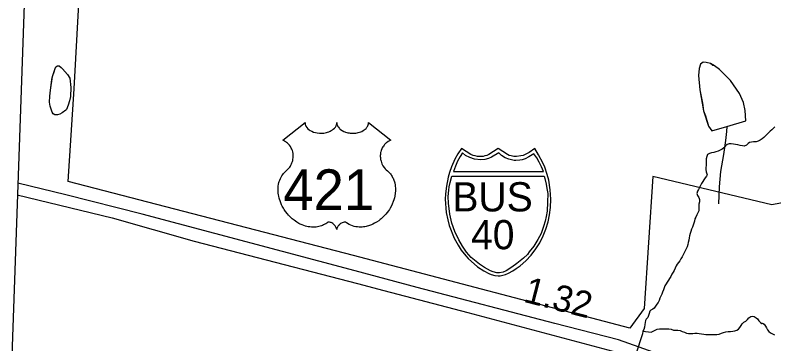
# Model space of a CAD drawing. Extents: x 1662474 to 1856135, y 779280 to 917889.
# Drawn here: x 1692700 to 1696332, y 858112 to 859687 of the extents above; entities that cross this region are included whole.
import ezdxf

# ---------------------------------------------------------------- set-up
doc = ezdxf.new("R2010")
doc.units = 0
for name, color, linetype in [('Exist Boundary Political City Limit New', 7, 'Continuous'), ('Exist Boundary Political CountyLine', 7, 'Continuous'), ('Exist Hydrographic Creek Single Shore', 7, 'Continuous'), ('Exist Hydrographic Misc Water Feature', 7, 'Continuous'), ('Exist Road Primary Interstate Divided Center Attributed', 7, 'Continuous'), ('Exist Road Primary Interstate Mileage Hundredths English Label', 7, 'Continuous'), ('Exist Road Primary Interstate Shield Number Label', 7, 'Continuous'), ('Exist Road Primary US Shield Number Label', 7, 'Continuous'), ('Map Preparation Boundary City Limit Buffer Line', 7, 'Continuous'), ('Prop Horizontal Alignment Tick Label', 7, 'Continuous'), ('Prop Roadway Culvert', 7, 'Continuous')]:
    doc.layers.add(name, color=color, linetype=linetype)

msp = doc.modelspace()

# ---------------------------------------------------------------- linework, layer by layer
at = {"layer": 'Exist Boundary Political City Limit New'}
msp.add_lwpolyline([(1698237.5, 859144.2), (1696322.8, 858777.6), (1695752.4, 858913.4), (1695711.6, 858281.9), (1695643.8, 858186.9), (1694320.6, 858535.2), (1692953, 858889.3), (1692982.2, 859334.3), (1693034.2, 860266.6)], dxfattribs=at)
at = {"layer": 'Exist Boundary Political CountyLine'}
msp.add_lwpolyline([(1693532.8, 878638.3), (1693519.9, 877349.9), (1693492, 876609.6), (1693453.8, 875667.6), (1693430.2, 875135.3), (1693375.3, 874115.3), (1693330.7, 873313.6), (1693283.8, 872475.6), (1693250.6, 871813.5), (1693208.1, 871017.3), (1693160.5, 870131.4), (1693122.4, 869369.3), (1693086.5, 868609.1), (1693046.7, 867715.1), (1693006.5, 866759), (1692985.5, 866061), (1692761.5, 860283.7), (1692552.7, 854372.1), (1692258.3, 846140.6), (1691699.3, 830912), (1691456.7, 824436.5)], dxfattribs=at)
at = {"layer": 'Exist Hydrographic Creek Single Shore'}
for points in [[(1696337.1, 859152.1), (1696330.6, 859145.3), (1696323, 859137.7), (1696314.4, 859130.6), (1696306.5, 859122.5), (1696299.4, 859114.9), (1696291.8, 859108.1), (1696284.1, 859100.7), (1696276, 859093.6), (1696267.1, 859087.6), (1696257.4, 859083.1), (1696247.1, 859080.5), (1696235.9, 859079.4), (1696225.6, 859078.9), (1696215.9, 859076), (1696209.1, 859071.3), (1696201, 859064.2), (1696190.8, 859059.5), (1696181.8, 859059.8), (1696171, 859061.9), (1696160.5, 859064.8), (1696149.5, 859066.8), (1696139, 859068.9), (1696128.8, 859070.8), (1696118.2, 859070.2), (1696109.4, 859066.8), (1696100.6, 859060), (1696093.1, 859051.6), (1696085.5, 859044.8), (1696076, 859039.3), (1696065.8, 859035.1), (1696055, 859031.7), (1696044.5, 859029.1), (1696034.5, 859026.9), (1696024, 859024.1), (1696015.6, 859019.1), (1696010.9, 859010.1), (1696008.6, 858998.9), (1696008.2, 858988.9), (1696008, 858977.9), (1696007.8, 858966.9), (1696007.2, 858956.6), (1696007, 858946.9), (1696009.1, 858935.9), (1696012.2, 858927.2), (1696013.5, 858921.2), (1696010.4, 858914.6), (1696003, 858907), (1695997.5, 858898.4), (1695991.8, 858889.2), (1695986.8, 858880.2), (1695981.5, 858870.2), (1695976.8, 858860.6), (1695971.5, 858851.4), (1695966.2, 858843.2), (1695963.4, 858832.8), (1695966.9, 858823.3), (1695973.1, 858813.8), (1695977.1, 858803.1), (1695976.2, 858792.1), (1695973.6, 858781.6), (1695973.1, 858771.1)], [(1695973.1, 858771.1), (1695973.4, 858760.1), (1695972.6, 858749.8), (1695968.6, 858740.4), (1695963.1, 858729.9), (1695958.5, 858719.6), (1695955, 858710.4), (1695952.4, 858699.9), (1695949.8, 858690.8), (1695946.9, 858681.1), (1695942.4, 858670.8), (1695938.2, 858660.8), (1695934.5, 858650.1), (1695931.4, 858640.1), (1695928.8, 858629.1), (1695927.2, 858619.4), (1695925.4, 858608.1), (1695923, 858597.8), (1695920.6, 858587.6), (1695917, 858577.4), (1695912.2, 858567.4), (1695907.5, 858557.4), (1695903.4, 858547.4), (1695898.4, 858538.2), (1695893.1, 858528.3), (1695887.9, 858518.9), (1695882.1, 858510.2), (1695875.5, 858501.8), (1695869.8, 858493.6), (1695865, 858485), (1695860, 858474.5), (1695855.2, 858464.2), (1695849.8, 858455.1), (1695844.8, 858445.4), (1695839.2, 858435.4), (1695833.5, 858425.7), (1695827.5, 858417), (1695822.5, 858407.8), (1695816.5, 858398.9), (1695811.2, 858389.7), (1695807.5, 858379.8), (1695804.9, 858371.4), (1695799.4, 858360.1), (1695795.5, 858350.6), (1695791, 858340.4), (1695787.4, 858330.1), (1695783.1, 858320.2), (1695777.9, 858310.4), (1695772.6, 858301.6), (1695766.4, 858292.1), (1695759.8, 858283.2), (1695753, 858278.9), (1695744, 858273.2), (1695739, 858267.9), (1695734.9, 858257.9), (1695733, 858248.5), (1695729.4, 858238.3), (1695721.8, 858230.9), (1695717.8, 858224.6), (1695715.4, 858205.5), (1695713.9, 858191.6), (1695709.4, 858181.3), (1695706, 858172.1)], [(1695706, 858172.1), (1695745.4, 858168.5), (1695755.2, 858172.1), (1695764.2, 858177.7), (1695773.9, 858181.9), (1695785, 858183.9), (1695794.4, 858183.4), (1695808.9, 858183.2), (1695819.6, 858183.7), (1695830.4, 858184.5), (1695841.4, 858181.6), (1695851.6, 858178.4), (1695862.6, 858177.9), (1695873.6, 858177.9), (1695884.1, 858175.8), (1695893.9, 858171.9), (1695904.1, 858167.4), (1695913.9, 858163.8), (1695923.8, 858161.9), (1695934.2, 858161.9), (1695944.2, 858162.4), (1695954.5, 858163.2), (1695964.8, 858163.2), (1695975, 858161.9), (1695986.2, 858159.8), (1695996.8, 858158.5), (1696007, 858157.4), (1696018, 858157.2), (1696028.2, 858156.9), (1696038.2, 858156.9), (1696048.8, 858156.9), (1696060, 858157.2), (1696071, 858159), (1696082, 858162.9), (1696091.5, 858166.6), (1696102.2, 858169.2), (1696113.2, 858170.6), (1696124.9, 858171.9), (1696135.6, 858172.9), (1696145.9, 858174.2), (1696155.8, 858177.7), (1696162.6, 858182.4), (1696169.8, 858190.5), (1696175.5, 858199.7), (1696181, 858208.1), (1696189.4, 858215.4), (1696198.6, 858221.5), (1696207, 858229.1), (1696213.5, 858237.2), (1696222.8, 858243), (1696228.8, 858244.6), (1696238.8, 858242.5), (1696247.9, 858237), (1696254.5, 858231.2), (1696260.5, 858222.8), (1696268.1, 858214.1), (1696274.4, 858209.4), (1696278.1, 858211.5), (1696286, 858206), (1696291.8, 858197.3), (1696297, 858188.9), (1696302.8, 858179.8), (1696308.8, 858170.6), (1696317, 858164.2), (1696326.4, 858159.3), (1696336.4, 858155.4)], [(1695706, 858172.1), (1695703.4, 858160.3), (1695638.8, 857961.1)]]:
    msp.add_lwpolyline(points, dxfattribs=at)
at = {"layer": 'Exist Hydrographic Misc Water Feature'}
msp.add_line((1696035.1, 859132), (1696106.8, 859152.7), dxfattribs=at)
msp.add_line((1696035.1, 859132), (1696106.8, 859152.7), dxfattribs=at)
for points in [[(1696106.8, 859152.7), (1696198.4, 859179.6), (1696195, 859229.7), (1696187.9, 859267.6), (1696168.4, 859310.7), (1696125.6, 859373.1), (1696072.5, 859425.9), (1696048.6, 859444.4), (1696040.7, 859446.2), (1696028.7, 859454.7), (1696008.8, 859459.2), (1695994.9, 859461.1), (1695980.7, 859451.6), (1695974.3, 859431.2), (1695971.7, 859397.6), (1695978.6, 859329.3), (1695991.5, 859265.1), (1695995, 859228.9), (1696004.6, 859204.9), (1696019.7, 859154.5), (1696035.1, 859132)], [(1696106.8, 859152.7), (1696198.4, 859179.6), (1696195, 859229.7), (1696187.9, 859267.6), (1696168.4, 859310.7), (1696125.6, 859373.1), (1696072.5, 859425.9), (1696048.6, 859444.4), (1696028.7, 859454.7), (1696008.8, 859459.2), (1695994.9, 859461.1), (1695980.7, 859451.6), (1695974.3, 859431.2), (1695971.7, 859397.6), (1695978.6, 859329.3), (1695995, 859228.9), (1696019.7, 859154.5), (1696035.1, 859132)], [(1692942, 859231.9), (1692925.2, 859219.2), (1692913.2, 859212.9), (1692903.1, 859208.9), (1692897.2, 859209), (1692889.2, 859209.2), (1692882.2, 859214.3), (1692877.3, 859221.8), (1692867.5, 859250.7), (1692864.1, 859269.6), (1692865.7, 859299.2), (1692868.4, 859327), (1692872.2, 859352.4), (1692876, 859377.7), (1692878.1, 859393.3), (1692886.6, 859415.3), (1692890.8, 859431.6), (1692894.8, 859439.7), (1692903.2, 859443.6), (1692911.2, 859443.5), (1692920.5, 859435.9), (1692926.8, 859429.2), (1692950.7, 859402.5), (1692962.1, 859384.2), (1692967.3, 859340.6), (1692964.5, 859296.3), (1692960.2, 859275.9), (1692953.9, 859254.7), (1692945.7, 859234.4), (1692942, 859231.9)], [(1692942, 859231.9), (1692925.2, 859219.2), (1692913.2, 859212.9), (1692903.1, 859208.9), (1692897.2, 859209), (1692889.2, 859209.2), (1692882.2, 859214.3), (1692877.3, 859221.8), (1692867.5, 859250.7), (1692864.1, 859269.6), (1692865.7, 859299.2), (1692868.4, 859327), (1692878.1, 859393.3), (1692890.8, 859431.6), (1692894.8, 859439.7), (1692903.2, 859443.6), (1692911.2, 859443.5), (1692920.5, 859435.9), (1692926.8, 859429.2), (1692950.7, 859402.5), (1692962.1, 859384.2), (1692967.3, 859340.6), (1692964.5, 859296.3), (1692960.2, 859275.9), (1692953.9, 859254.7), (1692945.7, 859234.4), (1692942, 859231.9)], [(1696106.8, 859152.7), (1696105.6, 859129.8), (1696101.6, 859085.5), (1696091.6, 859019.3), (1696076.5, 858938.4), (1696071.1, 858864.6), (1696067.4, 858783.4)]]:
    msp.add_lwpolyline(points, dxfattribs=at)
at = {"layer": 'Exist Road Primary Interstate Divided Center Attributed'}
for points in [[(1699228, 856543.3), (1699133.1, 856585.2), (1699031.1, 856630.3), (1698706.1, 856777.9), (1697997, 857092.9), (1697061.5, 857511.2), (1696583.8, 857727.8), (1696406.6, 857811.4), (1696101.3, 857944.3), (1695933.8, 858008.3), (1695687.6, 858096.9), (1695589.2, 858131.3), (1695283.9, 858210.1), (1694624, 858382.3), (1694328.6, 858461.1), (1693307.7, 858732.8), (1692943.4, 858826.3), (1692712, 858882.2)], [(1692710, 858826.1), (1693164.3, 858715.4), (1693556.9, 858604.5), (1693772.7, 858547.6), (1694339.2, 858400.8), (1694465.1, 858367.9), (1694866.8, 858263), (1695586.1, 858071.3), (1695837.9, 857987.4), (1696132.9, 857865.9), (1696463.2, 857715.1), (1696924.1, 857511.3), (1697123.9, 857417.5), (1697703.1, 857160.7), (1698233.3, 856932.4), (1698584, 856761.2), (1698951.1, 856603.1), (1699120.6, 856516.8), (1699128.6, 856512.7), (1699213.4, 856464.3)]]:
    msp.add_lwpolyline(points, dxfattribs=at)
at = {"layer": 'Map Preparation Boundary City Limit Buffer Line'}
msp.add_lwpolyline([(1698237.5, 859144.2), (1696322.8, 858777.6), (1695752.4, 858913.4), (1695711.6, 858281.9), (1695643.8, 858186.9), (1694320.6, 858535.2), (1692953, 858889.3), (1692982.2, 859334.3), (1693034.2, 860266.6)], dxfattribs=at)
at = {"layer": 'Prop Horizontal Alignment Tick Label'}
msp.add_lwpolyline([(1694087.8, 859171.7), (1694088, 859167.3), (1694089.1, 859162.1), (1694089.9, 859159.4), (1694092.4, 859154.2), (1694096.4, 859148.1), (1694102, 859142.2), (1694108.3, 859137), (1694112.6, 859134.2), (1694119.9, 859130.3), (1694128.1, 859126.8), (1694137.2, 859124.2), (1694146.6, 859122.3), (1694156.8, 859121.2), (1694166.9, 859121), (1694177.9, 859121.8), (1694189.9, 859124.1), (1694195.5, 859125.6), (1694201.7, 859127.7), (1694207.5, 859130.1), (1694213.8, 859133.5), (1694218.9, 859136.8), (1694222.9, 859139.7), (1694228.5, 859145.1), (1694233, 859150.6), (1694234.9, 859153.8), (1694236.5, 859156.8), (1694238.8, 859163.2), (1694239.4, 859166), (1694239.8, 859171.9), (1694240.2, 859167), (1694240.7, 859163.9), (1694241.5, 859160.9), (1694242.8, 859157.7), (1694245, 859153.2), (1694247.6, 859149.4), (1694252.3, 859143.8), (1694255.2, 859141), (1694257.9, 859138.8), (1694265.2, 859133.9), (1694273.6, 859129.6), (1694277.7, 859127.8), (1694282, 859126.3), (1694287.4, 859124.6), (1694293, 859123.3), (1694298.5, 859122.4), (1694304.2, 859121.6), (1694309.9, 859121.1), (1694314.7, 859121), (1694320.4, 859121.1), (1694325.8, 859121.4), (1694331.2, 859122), (1694337.2, 859123), (1694342.1, 859124.1), (1694348.5, 859125.8), (1694354.3, 859127.9), (1694359.3, 859130), (1694365.9, 859133.5), (1694371.3, 859136.8), (1694375.2, 859140), (1694379.8, 859144.2), (1694384.2, 859149.3), (1694386.8, 859153), (1694388.6, 859156.9), (1694390.3, 859160.9), (1694391.3, 859165.2), (1694391.8, 859168.9), (1694391.9, 859172), (1694498.2, 859087.4), (1694495.7, 859086.4), (1694489.9, 859083.6), (1694485.3, 859080.9), (1694478, 859075.7), (1694474.9, 859072.9), (1694471.8, 859069.9), (1694468.9, 859066.8), (1694466.3, 859063.9), (1694463.3, 859059.6), (1694460.5, 859055.3), (1694457.8, 859050.6), (1694455.8, 859046.5), (1694452.5, 859038), (1694451, 859032.6), (1694450, 859028), (1694448.7, 859018.5), (1694448.4, 859014), (1694448.4, 859009.5), (1694448.7, 859004.8), (1694449.1, 859000.3), (1694449.9, 858995.6), (1694450.7, 858991.5), (1694452, 858986.4), (1694453.9, 858980.5), (1694456.2, 858974.7), (1694461.1, 858965.5), (1694467.3, 858956.1), (1694471.8, 858950.8), (1694476.1, 858946.3), (1694482.7, 858940.8), (1694486.3, 858937.6), (1694490.3, 858933.5), (1694497, 858925.8), (1694499.7, 858922.2), (1694502.4, 858918.1), (1694504.9, 858913.9), (1694507.4, 858909.4), (1694509.4, 858905.4), (1694513.2, 858896.3), (1694515.9, 858887.5), (1694517.2, 858882.8), (1694519.1, 858872.4), (1694519.9, 858867.2), (1694520.7, 858857.1), (1694520.7, 858844.8), (1694519.8, 858833.1), (1694517.6, 858819.4), (1694515.8, 858811.3), (1694513, 858801.8), (1694510.3, 858793.6), (1694505.4, 858781.5), (1694501.1, 858772.7), (1694495.5, 858762.4), (1694491.7, 858756.1), (1694487.3, 858749.5), (1694481.7, 858741.8), (1694475.1, 858733.7), (1694467.3, 858725.1), (1694461, 858718.7), (1694452.7, 858711.3), (1694447.7, 858707.2), (1694440.5, 858701.8), (1694430.7, 858695.2), (1694421, 858689.6), (1694412.8, 858685.4), (1694405.5, 858682.3), (1694396.1, 858678.7), (1694380.4, 858674.4), (1694374.7, 858673.2), (1694367.9, 858672.2), (1694361.6, 858671.6), (1694355.5, 858671.2), (1694347.2, 858671.2), (1694338.9, 858671.8), (1694331.2, 858672.9), (1694323.1, 858674.6), (1694314.6, 858677.1), (1694306.9, 858680.2), (1694299.1, 858684), (1694286, 858692.3), (1694282.2, 858694.3), (1694280, 858694.8), (1694275, 858695.1), (1694270.2, 858694.1), (1694265.3, 858692.1), (1694262.3, 858690.6), (1694258.4, 858688), (1694255.4, 858685.6), (1694251.8, 858682.2), (1694249.2, 858679.3), (1694247.3, 858677), (1694243.6, 858671.2), (1694242.3, 858668.4), (1694240.9, 858664.8), (1694239.7, 858659.6), (1694238, 858666.2), (1694236.1, 858670.6), (1694233.8, 858674.4), (1694231.5, 858677.7), (1694227.8, 858682), (1694224.5, 858685.2), (1694220.4, 858688.4), (1694216.2, 858691), (1694212.7, 858692.8), (1694209.6, 858694), (1694205.8, 858694.9), (1694202.6, 858695.2), (1694200.1, 858695.1), (1694196.5, 858694.3), (1694191.7, 858690.8), (1694187.2, 858687.7), (1694182.2, 858684.6), (1694176.3, 858681.5), (1694172, 858679.5), (1694166.8, 858677.5), (1694160.8, 858675.4), (1694154.3, 858673.7), (1694147.6, 858672.4), (1694141.7, 858671.5), (1694135.3, 858670.9), (1694129.6, 858670.7), (1694123.7, 858670.8), (1694118.1, 858671.2), (1694111.6, 858671.8), (1694103.6, 858673), (1694096.9, 858674.5), (1694089.9, 858676.4), (1694082.7, 858678.6), (1694074.9, 858681.6), (1694065.3, 858685.8), (1694058.6, 858689.3), (1694048, 858695.4), (1694035.5, 858704), (1694026.1, 858711.6), (1694019.3, 858717.8), (1694009.2, 858728.1), (1694003.2, 858734.8), (1693993.9, 858746.8), (1693988, 858755.6), (1693984.1, 858762), (1693978.4, 858772.3), (1693975.3, 858778.7), (1693971.3, 858788.2), (1693968.2, 858796.8), (1693965.5, 858804.9), (1693964.1, 858810.1), (1693962.1, 858819.3), (1693960.9, 858825.7), (1693959.7, 858834.6), (1693959, 858843.9), (1693958.9, 858852.5), (1693959.1, 858859.7), (1693959.9, 858868), (1693961.3, 858876.9), (1693963, 858884.5), (1693964.6, 858890), (1693966.8, 858896.6), (1693969.8, 858904), (1693973.3, 858911), (1693976.7, 858916.8), (1693980.9, 858923.1), (1693985, 858928.5), (1693990.5, 858934.4), (1693996.1, 858939.8), (1694001.3, 858944), (1694007.4, 858950), (1694010.6, 858953.6), (1694014.5, 858958.7), (1694017.6, 858963.4), (1694020, 858967.6), (1694023.3, 858973.9), (1694025.2, 858978.5), (1694027.7, 858985.7), (1694028.9, 858990.7), (1694030.1, 858997.2), (1694031, 859003.3), (1694031.3, 859010.9), (1694031.1, 859017.1), (1694030.3, 859024.5), (1694028.9, 859031.5), (1694027.2, 859037.7), (1694024.6, 859044.7), (1694022.2, 859049.9), (1694018.1, 859056.8), (1694013.6, 859063.3), (1694008.9, 859068.6), (1694004.2, 859073.3), (1693999.7, 859076.8), (1693995.4, 859079.9), (1693990, 859083.1), (1693984.8, 859085.7), (1693981.5, 859087)], close=True, dxfattribs=at)
at = {"layer": 'Prop Roadway Culvert'}
for points in [[(1695012.6, 858437.4), (1695022.1, 858438.3), (1695034.8, 858440.8), (1695047.2, 858444.8), (1695061.3, 858451.1), (1695082.1, 858462.6), (1695098.9, 858472.4), (1695118.2, 858485.4), (1695144.4, 858509.1), (1695170.4, 858536.6), (1695193.4, 858567.6), (1695211.7, 858596.6), (1695227.7, 858629.8), (1695241.2, 858660.7), (1695251.8, 858696), (1695258.9, 858730.2), (1695262.5, 858765.9), (1695264.8, 858805.5), (1695262.1, 858850), (1695254.4, 858895.6), (1695247.1, 858924), (1695236.1, 858957.9), (1695227.1, 858979.6), (1695206.3, 859018), (1695187.5, 859047.6), (1695160.3, 859028.4), (1695142.5, 859019), (1695131.7, 859014.1), (1695120.5, 859012), (1695100, 859009.5), (1695087.1, 859010), (1695075.2, 859012.7), (1695065.1, 859014.9), (1695056.8, 859019), (1695012.6, 859047.6), (1694968.3, 859019), (1694959, 859014.7), (1694949.5, 859012.7), (1694940.4, 859010.2), (1694925.3, 859009.5), (1694913.7, 859009.8), (1694901.8, 859012), (1694892.4, 859013.9), (1694881.9, 859019), (1694836.8, 859047.6), (1694819.1, 859021.9), (1694804.6, 858996.5), (1694789.3, 858960.6), (1694779.7, 858932.7), (1694772.9, 858909.9), (1694764.5, 858867.9), (1694760.2, 858831.3), (1694759.5, 858805.5), (1694764.2, 858741), (1694771.3, 858706.6), (1694778.5, 858678.8), (1694802.4, 858618.8), (1694820.3, 858585.2), (1694835.7, 858561), (1694857.3, 858533.9), (1694869, 858520.9), (1694913.8, 858481.7), (1694943.7, 858461.3), (1694967.6, 858448.4), (1694978.9, 858444.1), (1694996.4, 858439.2)], [(1694842.2, 859026.9), (1694831.2, 859009.9), (1694818.5, 858987.1), (1694808.4, 858963.4), (1694798, 858937.3), (1695229.6, 858937.1), (1695219.5, 858959.5), (1695208.8, 858982.1), (1695197.5, 859002.6), (1695183.8, 859022.5), (1695159.6, 859007.3), (1695142, 858999), (1695127.8, 858994.1), (1695115.8, 858991.4), (1695097.2, 858989.9), (1695088.9, 858990.4), (1695063, 858996.3), (1695045.4, 859003.4), (1695028.7, 859014.6), (1695015.2, 859027.3), (1694981, 859006.6), (1694965.8, 858999.9), (1694948.4, 858995.5), (1694929.3, 858993.1), (1694899.9, 858996.3), (1694876.8, 859004.2), (1694856.9, 859014.6)], [(1695232.1, 858915.8), (1695236.7, 858903.6), (1695243.1, 858876.6), (1695246.4, 858855.7), (1695249.9, 858831.8), (1695248.7, 858790.6), (1695246.7, 858748), (1695242.8, 858722.8), (1695237.5, 858699.9), (1695230.4, 858674.4), (1695218.8, 858640.6), (1695202.9, 858612), (1695183.1, 858580.1), (1695161.6, 858552.3), (1695152.3, 858540.7), (1695134.5, 858522), (1695102.3, 858496.2), (1695078.8, 858478.6), (1695050.6, 858461.9), (1695036.3, 858455.6), (1695019.7, 858452.1), (1695006, 858453), (1694989.3, 858457.5), (1694975.9, 858461.1), (1694946.4, 858477.1), (1694922.6, 858493), (1694882.8, 858525.6), (1694861.4, 858550.7), (1694841.3, 858580.1), (1694823.5, 858610.2), (1694804.4, 858649.9), (1694790.9, 858689.8), (1694781.1, 858732.9), (1694774.5, 858785.5), (1694773.8, 858817.6), (1694775.7, 858848.4), (1694778.7, 858864.6), (1694782.6, 858884.6), (1694790.5, 858915.6)]]:
    msp.add_lwpolyline(points, close=True, dxfattribs=at)

# ---------------------------------------------------------------- texts
at = {"layer": 'Exist Road Primary Interstate Mileage Hundredths English Label'}
msp.add_text('1.32', height=125, rotation=345.537, dxfattribs=at).set_placement((1695128.7, 858314.6))
at = {"layer": 'Exist Road Primary Interstate Shield Number Label'}
for s, p in [('BUS', (1694793.2, 858746.4)), ('40', (1694882.5, 858565.1))]:
    msp.add_text(s, height=140, dxfattribs=at).set_placement(p)
at = {"layer": 'Exist Road Primary US Shield Number Label'}
msp.add_text('421', height=195, dxfattribs=at).set_placement((1693983.9, 858752.9))

doc.saveas('drawing.dxf')
